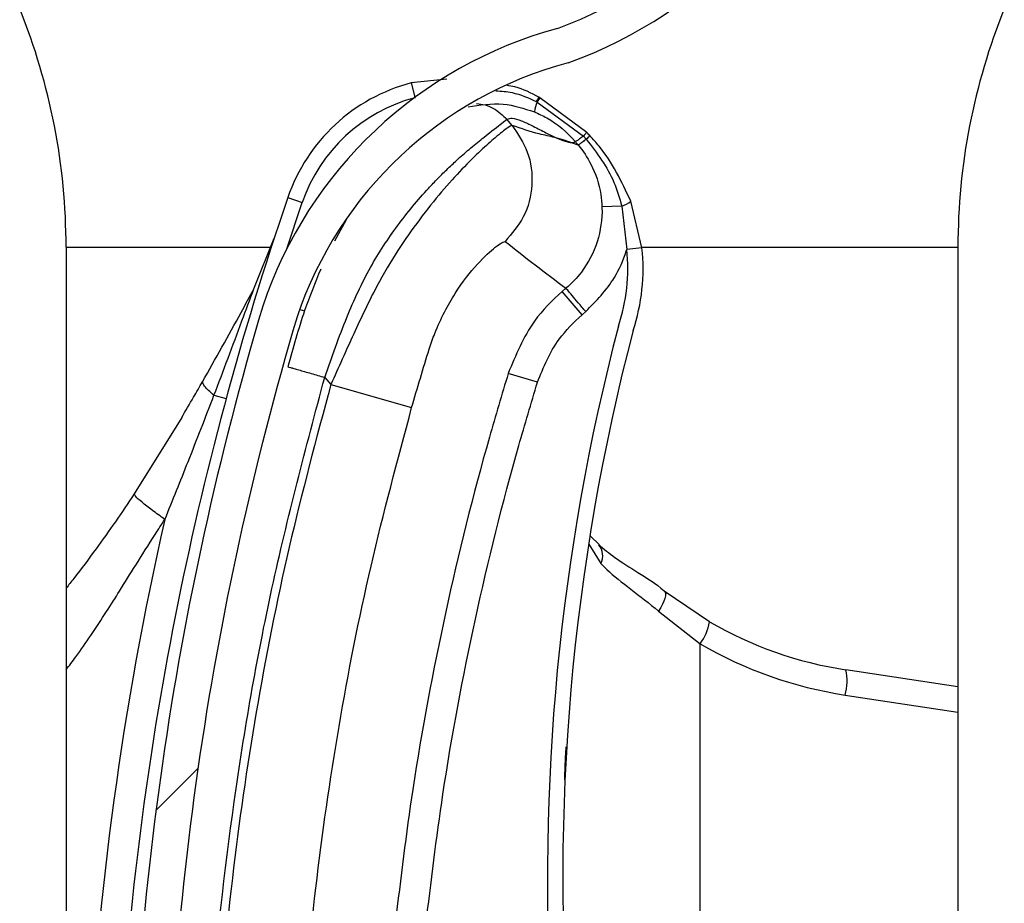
# Model space of a CAD drawing. Header units: inches. Extents: x 170 to 284, y 215 to 248.
# Tile 798 of 1056: x 235.4549 to 235.521, y 224.3004 to 224.3598. Entities that reach past the tile are written whole.
import ezdxf

# ---------------------------------------------------------------- set-up
doc = ezdxf.new("R2010")
doc.units = ezdxf.units.IN
doc.header["$LTSCALE"] = 0.25
doc.header["$MEASUREMENT"] = 0
doc.layers.add('RH FRONT OF HOOD', color=7, linetype='Continuous')

msp = doc.modelspace()

# ---------------------------------------------------------------- hatches: boundary and pattern name
at = {"layer": 'RH FRONT OF HOOD'}
h = msp.add_hatch(dxfattribs=at)
h.set_pattern_fill('ANSI31', color=256, scale=0.34241245, angle=2.8e-322, style=0)
h.set_pattern_definition([(45, (225.4196035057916, 218.4993357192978), (-0.03026527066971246, 0.03026527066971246), [])])
edge = h.paths.add_edge_path(flags=0)
edge.add_arc((235.4928707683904, 224.1879290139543), 0.001712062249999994, 450.0000000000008, 472.2104203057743)
edge.add_line((235.4922235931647, 224.1895140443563), (235.4913110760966, 224.191748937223))
edge.add_arc((235.4928707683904, 224.1879290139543), 0.004126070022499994, 449.9999999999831, 472.2104203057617, ccw=False)
edge.add_arc((235.4928707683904, 224.1790262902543), 0.01302879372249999, 401.4761673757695, 449.99999999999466, ccw=False)
edge.add_arc((235.4886248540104, 224.1758760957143), 0.01830194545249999, 360, 400.06137300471, ccw=False)
edge.add_arc((235.4951649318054, 224.1758760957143), 0.01176186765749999, 292.1408576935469, 360, ccw=False)
edge.add_arc((235.4928707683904, 224.1791290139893), 0.01566536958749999, 235.2570680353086, 295.4307998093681, ccw=False)
edge.add_arc((235.4981096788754, 224.1872441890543), 0.02532140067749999, 212.8542481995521, 235.9809333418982, ccw=False)
edge.add_arc((235.4899602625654, 224.1808753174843), 0.01504902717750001, 172.1557183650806, 209.3146496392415, ccw=False)
edge.add_arc((235.5023898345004, 224.1795399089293), 0.02754708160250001, 453.308503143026, 532.9325737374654, ccw=False)
edge.add_arc((235.4991369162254, 224.2156301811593), 0.008748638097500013, 280.9586189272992, 427.9414322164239)
edge.add_arc((235.5189966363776, 224.2779834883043), 0.05672062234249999, 179.5706357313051, 253.00989973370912, ccw=False)
edge.add_arc((235.6773283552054, 224.2791819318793), 0.2150521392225, 163.4260275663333, 180.2060536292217, ccw=False)
edge.add_arc((235.4985548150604, 224.3313313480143), 0.02884824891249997, 465.15884346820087, 521.4137567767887, ccw=False)
edge.add_arc((235.4812287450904, 224.3858776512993), 0.0284373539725, 290.1205938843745, 343.7190675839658)
edge.add_arc((235.4940692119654, 224.3817002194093), 0.01494630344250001, 345.2914408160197, 400.5471921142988)
edge.add_arc((235.4906450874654, 224.3798854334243), 0.0187470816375, 397.9578745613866, 431.4396159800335)
edge.add_arc((235.4928707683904, 224.3847134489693), 0.0134739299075, 433.877557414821, 472.2736457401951)
edge.add_arc((235.4903026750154, 224.3917329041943), 0.006011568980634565, 474.982532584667, 495.7175736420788)
edge.add_arc((235.5000956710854, 224.3844737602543), 0.01816498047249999, 500.8992600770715, 540.0000000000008)
edge.add_arc((235.4928707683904, 224.3844737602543), 0.01094007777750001, 180, 270)
edge.add_arc((235.4928707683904, 224.3753998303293), 0.001866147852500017, 270, 285.642246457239)
edge.add_line((235.4933739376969, 224.3736027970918), (235.4940248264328, 224.3712781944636))
edge.add_arc((235.4928707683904, 224.3753998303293), 0.004280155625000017, 270.00000000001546, 285.6422464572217, ccw=False)
edge.add_arc((235.4928707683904, 224.3844737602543), 0.01335408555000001, 179.9999999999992, 270.00000000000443, ccw=False)
edge.add_arc((235.5000956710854, 224.3844737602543), 0.020578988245, 500.61135831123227, 540, ccw=False)
edge.add_arc((235.4903026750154, 224.3917329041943), 0.008425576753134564, 474.57766718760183, 496.4997109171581, ccw=False)
edge.add_arc((235.4928707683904, 224.3847134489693), 0.01588793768, 433.6903022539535, 472.4705806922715, ccw=False)
edge.add_arc((235.4906450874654, 224.3798854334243), 0.02116108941, 398.1045307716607, 431.57717173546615, ccw=False)
edge.add_arc((235.4940692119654, 224.3817002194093), 0.01736031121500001, 345.180248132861, 400.3658533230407, ccw=False)
edge.add_arc((235.4812287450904, 224.3858776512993), 0.030851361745, 289.9181572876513, 343.77953759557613, ccw=False)
edge.add_arc((235.4985548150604, 224.3313313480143), 0.02643424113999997, 464.9417095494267, 521.3236131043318)
edge.add_arc((235.6773283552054, 224.2791819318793), 0.21263813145, 523.4376684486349, 540.2096895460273)
edge.add_arc((235.5189966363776, 224.2779834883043), 0.05430661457, 539.5566266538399, 613.1145348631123)
edge.add_arc((235.4991369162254, 224.2156301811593), 0.01116264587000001, 280.0610388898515, 428.5290871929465, ccw=False)
edge.add_arc((235.5023898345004, 224.1795399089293), 0.02513307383, 452.9714001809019, 532.9706577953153)
edge.add_arc((235.4899602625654, 224.1808753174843), 0.01263501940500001, 532.0830472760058, 568.9826967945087)
edge.add_arc((235.4981096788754, 224.1872441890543), 0.022907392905, 213.0443063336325, 236.0197152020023)
edge.add_arc((235.4928707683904, 224.1791290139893), 0.01325136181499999, 235.1922404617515, 295.7352497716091)
edge.add_arc((235.4951649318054, 224.1758760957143), 0.009347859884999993, 291.7225241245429, 360)
edge.add_arc((235.4886248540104, 224.1758760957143), 0.01588793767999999, 360, 399.952178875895)
edge.add_arc((235.4928707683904, 224.1790262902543), 0.01061478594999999, 401.6345013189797, 450.0000000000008)

# ---------------------------------------------------------------- linework, layer by layer
for p, q in [((235.4835819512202, 224.3557674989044), (235.481182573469, 224.3555179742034)), ((235.481182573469, 224.3555179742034), (235.4814363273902, 224.3545515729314)), ((235.489768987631, 224.354552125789), (235.4897681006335, 224.354552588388)), ((235.4898305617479, 224.3545198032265), (235.489768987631, 224.354552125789)), ((235.4898314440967, 224.3545193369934), (235.4898305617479, 224.3545198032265)), ((235.492972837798, 224.3521956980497), (235.4898314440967, 224.3545193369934)), ((235.489586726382, 224.3542622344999), (235.489587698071, 224.35426177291)), ((235.489587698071, 224.35426177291), (235.4896498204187, 224.3542320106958)), ((235.4896498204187, 224.3542320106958), (235.4896506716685, 224.3542315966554)), ((235.4896506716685, 224.3542315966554), (235.4927543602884, 224.3519472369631)), ((235.4879625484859, 224.3526601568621), (235.4876147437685, 224.3530715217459)), ((235.4894628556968, 224.353574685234), (235.4894635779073, 224.353574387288)), ((235.4927543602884, 224.3519472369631), (235.4929446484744, 224.3517416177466)), ((235.4923982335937, 224.3513443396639), (235.4914668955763, 224.3516768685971)), ((235.4728884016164, 224.3478098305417), (235.4738602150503, 224.3474769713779)), ((235.4728244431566, 224.3443762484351), (235.4738602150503, 224.3474769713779)), ((235.495332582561, 224.347236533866), (235.4939989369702, 224.3471873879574)), ((235.495332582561, 224.347236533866), (235.4956647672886, 224.3443247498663)), ((235.496685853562, 224.3444369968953), (235.4959352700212, 224.3475839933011)), ((235.4768228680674, 224.3463186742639), (235.4760291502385, 224.3448799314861)), ((235.4579948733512, 224.3444764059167), (235.4717321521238, 224.3444764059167)), ((235.4579948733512, 224.3444764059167), (235.4579948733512, 224.285685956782)), ((235.4706197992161, 224.3416939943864), (235.4719746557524, 224.3450829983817)), ((235.496685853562, 224.3444369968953), (235.4956647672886, 224.3443247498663)), ((235.4966764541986, 224.3444764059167), (235.5179170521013, 224.3444764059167)), ((235.5179170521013, 224.3444764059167), (235.5179170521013, 220.1798849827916)), ((235.4915840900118, 224.3417188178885), (235.4913360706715, 224.3415091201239)), ((235.492661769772, 224.3399411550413), (235.4913360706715, 224.3415091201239)), ((235.4736905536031, 224.3403056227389), (235.4740189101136, 224.3402048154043)), ((235.492661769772, 224.3399411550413), (235.4929097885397, 224.3401508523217)), ((235.4896652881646, 224.3354012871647), (235.4877024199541, 224.3360038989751)), ((235.4753710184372, 224.3357369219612), (235.4757838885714, 224.33524860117)), ((235.4757838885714, 224.33524860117), (235.4812140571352, 224.3337004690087)), ((235.4679328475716, 224.3345287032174), (235.4687513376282, 224.334306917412)), ((235.4657649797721, 224.333033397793), (235.4625787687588, 224.3279069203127)), ((235.493229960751, 224.3250714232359), (235.4938234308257, 224.3245137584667)), ((235.4931195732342, 224.3245384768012), (235.493921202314, 224.3232332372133)), ((235.5012292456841, 224.3193126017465), (235.4981888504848, 224.3213798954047)), ((235.4978021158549, 224.3200356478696), (235.5005924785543, 224.3178323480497)), ((235.5005924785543, 224.2524116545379), (235.5005924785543, 224.3178323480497)), ((235.5179170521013, 224.3149368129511), (235.5103797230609, 224.3160868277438)), ((235.5103449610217, 224.3143943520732), (235.5179170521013, 224.3132390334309))]:
    msp.add_line(p, q, dxfattribs=at)
at = {"layer": 'RH FRONT OF HOOD', "flags": 128}
msp.add_lwpolyline([(235.4981888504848, 224.3213798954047), (235.4982449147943, 224.3213058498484), (235.4982704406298, 224.3211970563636), (235.4982647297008, 224.3210564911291), (235.4982279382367, 224.3208879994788), (235.4981610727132, 224.3206961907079), (235.4980659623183, 224.3204863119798), (235.4979452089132, 224.3202641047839), (235.4978021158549, 224.3200356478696)], dxfattribs=at)
at = {"layer": 'RH FRONT OF HOOD'}
for centre, radius, start, end in [((235.4812287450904, 224.3858776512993), 0.02843735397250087, 290.1205938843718, 343.7190675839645), ((235.4812287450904, 224.3858776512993), 0.03085136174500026, 289.91815728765, 343.7795375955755), ((235.4151933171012, 224.3444764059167), 0.04280155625, 0, 21.99999999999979), ((235.5607186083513, 224.3444764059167), 0.04280155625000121, 158.0000000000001, 179.9999999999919), ((235.4985548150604, 224.3313313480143), 0.02884824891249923, 105.1588434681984, 161.4137567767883), ((235.4985548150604, 224.3313313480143), 0.02643424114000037, 104.9417095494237, 161.3236131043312), ((235.4842262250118, 224.3439264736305), 0.01198443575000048, 104.7123854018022, 161.0929786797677), ((235.4842262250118, 224.3439264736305), 0.01095719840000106, 104.712385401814, 161.0929786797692), ((235.4909960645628, 224.3535836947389), 0.001564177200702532, 141.7256942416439, 154.2910519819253), ((235.4910005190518, 224.353581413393), 0.001568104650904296, 141.7542666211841, 154.2863466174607), ((235.4910992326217, 224.3535223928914), 0.001613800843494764, 141.826092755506, 153.9140894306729), ((235.4910983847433, 224.3535227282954), 0.001611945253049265, 141.8104826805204, 153.9114578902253), ((235.491697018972, 224.3532944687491), 0.00225166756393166, 155.3939551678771, 172.8510957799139), ((235.4916996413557, 224.3532930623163), 0.002253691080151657, 155.3897650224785, 172.8291455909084), ((235.6772931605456, 224.2777984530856), 0.2160622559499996, 161.092978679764, 176.5597220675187), ((235.4949804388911, 224.3485437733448), 0.001353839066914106, 285.0764398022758, 314.8519014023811), ((235.4837520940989, 224.3430152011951), 0.0130116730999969, 341.5025581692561, 6.273281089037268), ((235.4837520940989, 224.3430152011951), 0.01198443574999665, 341.341097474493, 6.273281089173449), ((235.6773283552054, 224.2791819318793), 0.2150521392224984, 163.4260275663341, 180.2060536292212), ((235.6773283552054, 224.2791819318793), 0.2126381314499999, 163.4376684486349, 180.2096895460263), ((235.6368884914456, 224.3020926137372), 0.1465525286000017, 165.3406183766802, 202.0185750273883), ((235.6368884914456, 224.3020926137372), 0.1455252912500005, 165.3544246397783, 203.870550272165), ((235.6772931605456, 224.2777984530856), 0.2180957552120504, 167.1792232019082, 177.2535733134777), ((235.4929314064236, 224.3237622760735), 0.001122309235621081, 331.8758133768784, 39.94683461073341), ((235.4976674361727, 224.3199677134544), 0.003621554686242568, 323.8694765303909, 349.5782562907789), ((235.5143048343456, 224.3418124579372), 0.02602334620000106, 239.8373732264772, 261.3249484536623), ((235.5145283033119, 224.3418124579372), 0.02773540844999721, 239.8373732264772, 261.3249484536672), ((235.5070491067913, 224.3153086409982), 0.003420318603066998, 344.4956794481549, 13.15103634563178)]:
    msp.add_arc(centre, radius, start, end, dxfattribs=at)
for points, knots in [([(235.4897681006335, 224.354552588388), (235.4892433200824, 224.3548307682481), (235.488552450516, 224.3551969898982), (235.4877900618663, 224.3553246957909), (235.4876067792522, 224.3553553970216)], [0, 0, 0, 0, 0.7595942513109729, 1, 1, 1, 1]), ([(235.4868710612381, 224.3549831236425), (235.4872412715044, 224.3549616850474), (235.4881897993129, 224.3549067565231), (235.4890576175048, 224.3545063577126), (235.489586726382, 224.3542622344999)], [0, 0, 0, 0, 0.3902998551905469, 1, 1, 1, 1]), ([(235.4850031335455, 224.3539118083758), (235.4857945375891, 224.354035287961), (235.4873121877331, 224.3542720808), (235.4887667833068, 224.3538004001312), (235.4894628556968, 224.353574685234)], [0, 0, 0, 0, 0.5214667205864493, 1, 1, 1, 1]), ([(235.4855767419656, 224.3541418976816), (235.4857668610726, 224.3541136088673), (235.4861622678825, 224.3540547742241), (235.4868992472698, 224.3537519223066), (235.4873328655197, 224.3533395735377), (235.4876147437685, 224.3530715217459)], [0, 0, 0, 0, 0.2447599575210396, 0.5090480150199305, 1, 1, 1, 1]), ([(235.4753710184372, 224.3357369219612), (235.475846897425, 224.3370933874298), (235.4767452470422, 224.3396540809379), (235.4783606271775, 224.3431450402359), (235.4799630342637, 224.345556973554), (235.4812950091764, 224.3472596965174), (235.4822098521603, 224.3483030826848), (235.4830014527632, 224.3491315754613), (235.4836702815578, 224.3497915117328), (235.4844150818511, 224.3504865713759), (235.4852489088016, 224.3512122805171), (235.4863782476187, 224.3521203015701), (235.4873683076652, 224.3528802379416), (235.487537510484, 224.3530115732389), (235.4876147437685, 224.3530715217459)], [0, 0, 0, 0, 0.1307156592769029, 0.2467609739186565, 0.3577928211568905, 0.4170971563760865, 0.4791482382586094, 0.5177152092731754, 0.5590896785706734, 0.603294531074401, 0.6633484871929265, 0.7353692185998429, 0.8792082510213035, 1, 1, 1, 1]), ([(235.4876147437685, 224.3530715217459), (235.4877215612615, 224.3531112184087), (235.4879458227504, 224.3531945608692), (235.488547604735, 224.3530005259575), (235.489302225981, 224.3526525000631), (235.4901015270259, 224.352238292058), (235.4908989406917, 224.3518311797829), (235.4913228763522, 224.3516730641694), (235.4915378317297, 224.3515928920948)], [0, 0, 0, 0, 0.1574760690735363, 0.330618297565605, 0.4911886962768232, 0.6742546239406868, 0.834831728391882, 1, 1, 1, 1]), ([(235.4894635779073, 224.353574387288), (235.4897431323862, 224.3534461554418), (235.4907760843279, 224.3529723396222), (235.4916702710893, 224.3522069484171), (235.4922046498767, 224.351573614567), (235.4922046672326, 224.3515735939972)], [0, 0, 0, 0, 0.2706300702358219, 0.9999763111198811, 1, 1, 1, 1]), ([(235.4879625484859, 224.3526601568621), (235.4878831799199, 224.3526284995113), (235.4877218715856, 224.3525641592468), (235.4869333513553, 224.351945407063), (235.4858723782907, 224.3510022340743), (235.4846420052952, 224.3497886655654), (235.4832342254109, 224.3482427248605), (235.4817591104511, 224.3464075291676), (235.4802690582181, 224.3442723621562), (235.4787407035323, 224.3417178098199), (235.4773045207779, 224.3386414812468), (235.4762950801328, 224.3363891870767), (235.4757838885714, 224.33524860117)], [0, 0, 0, 0, 0.1094013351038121, 0.2223468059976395, 0.3151791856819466, 0.4102231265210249, 0.5012749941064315, 0.5946006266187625, 0.6834485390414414, 0.7745330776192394, 0.8858211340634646, 1, 1, 1, 1]), ([(235.4879625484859, 224.3526601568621), (235.4883517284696, 224.3520843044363), (235.4891601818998, 224.3508880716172), (235.489419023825, 224.3486630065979), (235.4888913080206, 224.3464856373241), (235.4879432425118, 224.345395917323), (235.4874868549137, 224.3448713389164)], [0, 0, 0, 0, 0.2406941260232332, 0.4999999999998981, 0.7593058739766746, 1, 1, 1, 1]), ([(235.4914668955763, 224.3516768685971), (235.491256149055, 224.3517350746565), (235.4906749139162, 224.3518956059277), (235.4896066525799, 224.3521051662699), (235.4885859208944, 224.3524497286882), (235.4879625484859, 224.3526601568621)], [0, 0, 0, 0, 0.1812946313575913, 0.50000735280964, 1, 1, 1, 1]), ([(235.4927543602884, 224.3519472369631), (235.4927345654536, 224.3519319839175), (235.4926156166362, 224.3518403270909), (235.492431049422, 224.351703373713), (235.4922561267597, 224.3515852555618), (235.4922218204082, 224.3515774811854), (235.4922046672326, 224.3515735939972)], [0, 0, 0, 0, 0.06239373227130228, 0.3749291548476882, 0.6874645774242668, 1, 1, 1, 1]), ([(235.4929446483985, 224.3517416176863), (235.4929247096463, 224.3517258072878), (235.4928049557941, 224.3516308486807), (235.4926197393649, 224.3514877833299), (235.4924458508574, 224.3513619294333), (235.4924141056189, 224.3513502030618), (235.4923982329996, 224.351344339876)], [0, 0, 0, 0, 0.062428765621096, 0.3749525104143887, 0.6874762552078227, 1, 1, 1, 1]), ([(235.4929448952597, 224.3517413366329), (235.4936531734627, 224.350813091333), (235.4947066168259, 224.3494324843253), (235.4951780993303, 224.3477784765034), (235.495332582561, 224.347236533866)], [0, 0, 0, 0, 0.6723457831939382, 1, 1, 1, 1]), ([(235.4931778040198, 224.351985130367), (235.4931777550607, 224.3519851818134), (235.4931102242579, 224.3520561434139), (235.493041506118, 224.3521259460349), (235.492972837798, 224.3521956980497)], [0, 0, 0, 0, 0.0007249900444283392, 0.9999999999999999, 0.9999999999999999, 0.9999999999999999, 0.9999999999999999]), ([(235.4959352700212, 224.3475839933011), (235.4953219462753, 224.3488797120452), (235.4945713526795, 224.3504654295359), (235.4933932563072, 224.3517501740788), (235.493177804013, 224.3519851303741)], [0, 0, 0, 0, 0.8171182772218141, 1, 1, 1, 1]), ([(235.4915378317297, 224.3515928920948), (235.4916313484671, 224.351567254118), (235.4918194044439, 224.3515156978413), (235.4920468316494, 224.3515031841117), (235.4921519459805, 224.3515503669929), (235.4922043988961, 224.3515739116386)], [0, 0, 0, 0, 0.3313600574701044, 0.6663431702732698, 0.9999999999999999, 0.9999999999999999, 0.9999999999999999, 0.9999999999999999]), ([(235.4922043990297, 224.3515739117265), (235.4922525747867, 224.351516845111), (235.4923171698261, 224.351440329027), (235.4923818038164, 224.3513637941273), (235.4923982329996, 224.351344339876)], [0, 0, 0, 0, 0.7458120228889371, 0.9999999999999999, 0.9999999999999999, 0.9999999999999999, 0.9999999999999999]), ([(235.492395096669, 224.3513480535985), (235.492395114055, 224.3513480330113), (235.4927301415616, 224.3509513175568), (235.4934142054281, 224.3499175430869), (235.4939048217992, 224.3484578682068), (235.4939782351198, 224.3474668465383), (235.4939989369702, 224.3471873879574)], [0, 0, 0, 0, 1.782673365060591e-05, 0.3435204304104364, 0.8148790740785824, 1, 1, 1, 1]), ([(235.4939989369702, 224.3471873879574), (235.4939996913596, 224.3471650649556), (235.494026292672, 224.3463779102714), (235.4938017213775, 224.3448063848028), (235.4928461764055, 224.342969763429), (235.4919669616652, 224.3420426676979), (235.4915839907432, 224.341718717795), (235.4915839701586, 224.3417187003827)], [0, 0, 0, 0, 0.0108740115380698, 0.3834398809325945, 0.7558119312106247, 0.9999868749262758, 1, 1, 1, 1]), ([(235.48239348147, 224.3376337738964), (235.4823934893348, 224.337633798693), (235.4825073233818, 224.3379927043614), (235.4830067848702, 224.3393988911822), (235.4841813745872, 224.3416015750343), (235.4857161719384, 224.3435048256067), (235.4870615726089, 224.3447164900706), (235.4873352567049, 224.3448161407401), (235.4874868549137, 224.3448713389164)], [0, 0, 0, 0, 4.497367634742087e-06, 0.06509473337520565, 0.2616701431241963, 0.4753105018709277, 0.7093656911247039, 0.9999999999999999, 0.9999999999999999, 0.9999999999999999, 0.9999999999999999]), ([(235.4874868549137, 224.3448713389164), (235.4881600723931, 224.3443421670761), (235.4895065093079, 224.3432838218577), (235.4908914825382, 224.342240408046), (235.4915839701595, 224.3417187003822)], [0, 0, 0, 0, 0.4999992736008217, 1, 1, 1, 1]), ([(235.4929097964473, 224.3401508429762), (235.4936115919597, 224.3408691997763), (235.4947737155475, 224.3420587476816), (235.4954486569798, 224.3436322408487), (235.4956538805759, 224.3442898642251), (235.4956647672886, 224.3443247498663)], [0, 0, 0, 0, 0.5907811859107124, 0.9782917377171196, 1, 1, 1, 1]), ([(235.4751017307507, 224.3430064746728), (235.4747273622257, 224.3420886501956), (235.4738708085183, 224.3399886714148), (235.4732512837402, 224.3377214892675), (235.4729025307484, 224.3364452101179)], [0, 0, 0, 0, 0.4370636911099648, 1, 1, 1, 1]), ([(235.4671610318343, 224.3354435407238), (235.4680320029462, 224.3369837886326), (235.4691948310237, 224.3390401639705), (235.4703339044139, 224.3411615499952), (235.4706197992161, 224.3416939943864)], [0, 0, 0, 0, 0.7490110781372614, 1, 1, 1, 1]), ([(235.4679328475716, 224.3345287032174), (235.4685612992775, 224.3361935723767), (235.4694615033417, 224.3385783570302), (235.4703512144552, 224.3409715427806), (235.4706197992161, 224.3416939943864)], [0, 0, 0, 0, 0.6981213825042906, 1, 1, 1, 1]), ([(235.4913360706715, 224.3415091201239), (235.4913360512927, 224.3415091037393), (235.4906421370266, 224.3409224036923), (235.4890673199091, 224.3392988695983), (235.4882093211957, 224.3372275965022), (235.4877024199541, 224.3360038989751)], [0, 0, 0, 0, 1.142795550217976e-05, 0.409211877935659, 1, 1, 1, 1]), ([(235.4896652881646, 224.3354012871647), (235.4900769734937, 224.3364184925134), (235.4907745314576, 224.3381420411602), (235.4921131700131, 224.3394181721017), (235.492661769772, 224.3399411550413)], [0, 0, 0, 0, 0.5901808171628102, 1, 1, 1, 1]), ([(235.4812140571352, 224.3337004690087), (235.4816015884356, 224.3350251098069), (235.4819891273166, 224.3363497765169), (235.4823934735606, 224.3376337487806), (235.48239348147, 224.3376337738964)], [0, 0, 0, 0, 0.999980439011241, 1, 1, 1, 1]), ([(235.4729025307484, 224.3364452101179), (235.4729355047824, 224.3364357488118), (235.4729862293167, 224.3364211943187), (235.4732940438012, 224.3363328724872), (235.4736126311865, 224.3362414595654), (235.4740080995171, 224.3361279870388), (235.4745828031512, 224.3359630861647), (235.4750604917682, 224.3358260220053), (235.4753710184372, 224.3357369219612)], [0, 0, 0, 0, 0.2394568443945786, 0.3683606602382, 0.5000000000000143, 0.6316393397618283, 0.7605431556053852, 1, 1, 1, 1]), ([(235.4877024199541, 224.3360038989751), (235.4872743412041, 224.3345745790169), (235.4856894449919, 224.3292827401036), (235.4833942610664, 224.3199846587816), (235.4813276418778, 224.3090753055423), (235.4804763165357, 224.30206300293), (235.4801128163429, 224.2990688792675)], [0, 0, 0, 0, 0.1185397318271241, 0.4388752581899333, 0.7604101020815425, 1, 1, 1, 1]), ([(235.4657629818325, 224.3330299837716), (235.4657629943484, 224.3330300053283), (235.4660272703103, 224.3334851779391), (235.4664949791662, 224.3342852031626), (235.4669618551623, 224.3350943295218), (235.4671610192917, 224.3354435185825), (235.4671610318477, 224.3354435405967)], [0, 0, 0, 0, 2.704369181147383e-05, 0.571031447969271, 0.9999729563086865, 1, 1, 1, 1]), ([(235.4679328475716, 224.3345287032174), (235.4678016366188, 224.3346404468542), (235.4675362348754, 224.3348664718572), (235.4672826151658, 224.3351567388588), (235.4671783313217, 224.3353416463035), (235.4671643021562, 224.3354242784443), (235.4671610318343, 224.3354435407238)], [0, 0, 0, 0, 0.2979480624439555, 0.6026626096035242, 0.9073771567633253, 0.9999999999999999, 0.9999999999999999, 0.9999999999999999, 0.9999999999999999]), ([(235.4672588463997, 224.2787103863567), (235.4673576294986, 224.2834657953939), (235.4675557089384, 224.2930013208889), (235.4691652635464, 224.3073102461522), (235.4716220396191, 224.3216198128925), (235.4741193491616, 224.3310236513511), (235.4753710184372, 224.3357369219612)], [0, 0, 0, 0, 0.2468628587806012, 0.4950083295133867, 0.74689458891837, 1, 1, 1, 1]), ([(235.4757838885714, 224.33524860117), (235.4748098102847, 224.3316184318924), (235.472858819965, 224.3243475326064), (235.4706805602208, 224.3132667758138), (235.469069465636, 224.3020841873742), (235.4680587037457, 224.2911155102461), (235.4678640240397, 224.2838676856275), (235.4677705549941, 224.2803878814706)], [0, 0, 0, 0, 0.2027568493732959, 0.4061035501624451, 0.6088604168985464, 0.8122072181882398, 1, 1, 1, 1]), ([(235.4821542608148, 224.2988486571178), (235.4825139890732, 224.3018117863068), (235.4833546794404, 224.308736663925), (235.4853985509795, 224.3195332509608), (235.4876688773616, 224.328735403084), (235.4892416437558, 224.3339867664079), (235.4896652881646, 224.3354012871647)], [0, 0, 0, 0, 0.2395900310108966, 0.5599255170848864, 0.8814604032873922, 0.9999999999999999, 0.9999999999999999, 0.9999999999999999, 0.9999999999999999]), ([(235.4646347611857, 224.3261943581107), (235.4651576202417, 224.3274857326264), (235.466280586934, 224.3302592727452), (235.4673574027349, 224.3330417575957), (235.4679328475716, 224.3345287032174)], [0, 0, 0, 0, 0.4656051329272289, 1, 1, 1, 1]), ([(235.4734166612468, 224.2803182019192), (235.4734166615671, 224.2803182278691), (235.473458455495, 224.2837045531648), (235.4737215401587, 224.2907512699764), (235.4746734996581, 224.3014244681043), (235.4762481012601, 224.312300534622), (235.4783665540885, 224.3230878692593), (235.480264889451, 224.3301629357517), (235.4812140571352, 224.3337004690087)], [0, 0, 0, 0, 1.439079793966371e-06, 0.1877923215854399, 0.3908439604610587, 0.5938956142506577, 0.7969478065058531, 1, 1, 1, 1]), ([(235.4625787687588, 224.3279069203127), (235.4621565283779, 224.3272794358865), (235.4613155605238, 224.3260296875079), (235.4599583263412, 224.3241386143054), (235.4588589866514, 224.3226517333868), (235.4581685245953, 224.3217850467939), (235.4579948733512, 224.3215670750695)], [0, 0, 0, 0, 0.2874979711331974, 0.5726040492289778, 0.8925098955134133, 1, 1, 1, 1]), ([(235.4646347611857, 224.3261943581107), (235.4643440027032, 224.3263996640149), (235.4637452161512, 224.3268224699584), (235.4630561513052, 224.3273637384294), (235.4626144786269, 224.327764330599), (235.4625904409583, 224.3278603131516), (235.4625787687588, 224.3279069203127)], [0, 0, 0, 0, 0.242789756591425, 0.5000000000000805, 0.7572102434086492, 1, 1, 1, 1]), ([(235.4579948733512, 224.3160824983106), (235.4582157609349, 224.3163706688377), (235.4587915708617, 224.3171218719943), (235.4596915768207, 224.3184331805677), (235.4606664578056, 224.3199132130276), (235.4616625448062, 224.3214946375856), (235.4627387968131, 224.3232256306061), (235.4637487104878, 224.3248335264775), (235.4644132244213, 224.3258541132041), (235.4646347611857, 224.3261943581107)], [0, 0, 0, 0, 0.09019872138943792, 0.2351300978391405, 0.3944108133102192, 0.5296508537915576, 0.6982639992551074, 0.8994067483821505, 1, 1, 1, 1]), ([(235.4937837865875, 224.3244955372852), (235.494127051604, 224.3242111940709), (235.4948670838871, 224.32359818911), (235.4964284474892, 224.3226228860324), (235.4976758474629, 224.3218439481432), (235.4982965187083, 224.3212827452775), (235.4983569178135, 224.3212281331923)], [0, 0, 0, 0, 0.2839420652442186, 0.6121401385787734, 0.9622563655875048, 1, 1, 1, 1]), ([(235.493921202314, 224.3232332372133), (235.4940512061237, 224.3230995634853), (235.494640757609, 224.3224933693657), (235.4959334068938, 224.3215357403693), (235.4971734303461, 224.3205403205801), (235.4978021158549, 224.3200356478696)], [0, 0, 0, 0, 0.1223980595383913, 0.5550603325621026, 1, 1, 1, 1]), ([(235.4914962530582, 224.3086887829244), (235.4915061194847, 224.3089937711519), (235.4915302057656, 224.3097383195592), (235.4915734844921, 224.3104826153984), (235.49159903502, 224.3109220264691)], [0, 0, 0, 0, 0.4096284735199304, 1, 1, 1, 1])]:
    msp.add_open_spline(points, degree=3, knots=knots, dxfattribs=at)
for points in [[(235.492972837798, 224.3521956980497), (235.4929713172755, 224.3521912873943), (235.4929682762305, 224.3521824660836), (235.4929244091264, 224.3521304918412), (235.4928554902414, 224.3520542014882), (235.4927880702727, 224.3519828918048), (235.4927543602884, 224.3519472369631)], [(235.4931777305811, 224.3519852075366), (235.4931756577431, 224.3519811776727), (235.4931715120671, 224.351973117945), (235.4931243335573, 224.3519223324), (235.4930511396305, 224.3518472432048), (235.4929801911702, 224.3517767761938), (235.4929447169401, 224.3517415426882)], [(235.4929100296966, 224.3401510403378), (235.4927399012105, 224.3403521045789), (235.4923996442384, 224.3407542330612), (235.4919671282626, 224.3412653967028), (235.4916582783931, 224.3416304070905), (235.491608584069, 224.341689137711), (235.491583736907, 224.3417185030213)]]:
    msp.add_open_spline(points, degree=3, dxfattribs=at)

doc.saveas('drawing.dxf')
